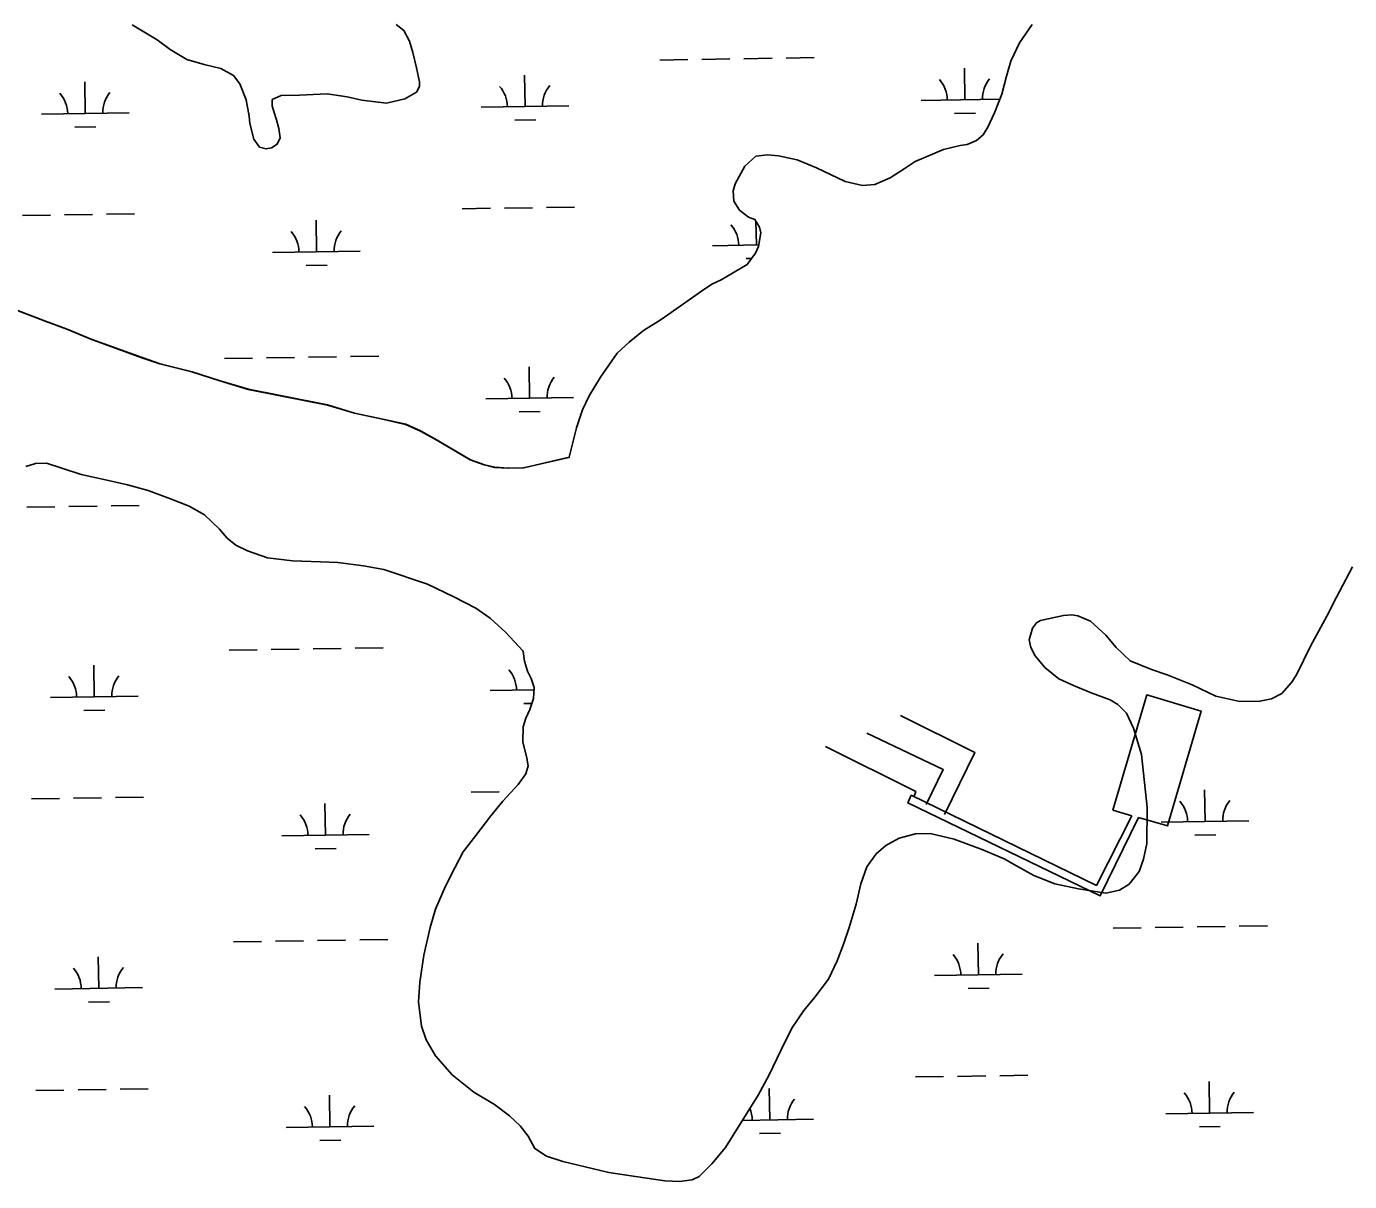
# Model space of a CAD drawing. Extents: x 3823584 to 3861785, y 301729 to 327625.
# Drawn here: x 3844182 to 3845691, y 310924 to 312242 of the extents above; entities that cross this region are included whole.
import ezdxf

# ---------------------------------------------------------------- set-up
doc = ezdxf.new("R2010")
doc.units = 0
for name, color, linetype in [('V-CHAN-DOCK', 7, 'Continuous'), ('V-TOPO-SHOR', 7, 'Continuous'), ('V-UTIL-LINE', 7, 'Continuous'), ('V-WETL-SWMP', 7, 'Continuous')]:
    doc.layers.add(name, color=color, linetype=linetype)

msp = doc.modelspace()

# ---------------------------------------------------------------- linework, layer by layer
at = {"layer": 'V-CHAN-DOCK'}
msp.add_line((3845443, 311341.6), (3845421.2, 311347.8), dxfattribs=at)
for points in [[(3845421.2, 311347.8), (3845459.9, 311479.3), (3845522, 311461), (3845483.5, 311330), (3845450.6, 311339.4)], [(3845450.6, 311339.4), (3845407, 311250.3), (3845187.4, 311356.2), (3845191.3, 311364.9), (3845402.6, 311262), (3845443, 311341.6)]]:
    msp.add_lwpolyline(points, dxfattribs=at)
at = {"layer": 'V-TOPO-SHOR'}
for p in [(3844800.7, 311750.3), (3844801.1, 311750.2)]:
    msp.add_line(p, (3844801.1, 311750.4), dxfattribs=at)
for points in [[(3844302.1, 312243.6), (3844330.7, 312226.5), (3844345.6, 312215.4), (3844364.8, 312204.2), (3844384.3, 312198.5), (3844403.4, 312193.9), (3844418, 312185.7), (3844425.1, 312176.2), (3844432.4, 312158.1), (3844435.6, 312139.6), (3844436.4, 312131.2), (3844441, 312113.3), (3844447.7, 312104.1), (3844455, 312102.1), (3844461.3, 312103.3), (3844467.8, 312107.3), (3844471.1, 312114.8), (3844469.5, 312125.4), (3844467.1, 312135.2), (3844463.8, 312144.8), (3844462, 312151.3), (3844462.2, 312158.4), (3844472.2, 312162.8), (3844493.2, 312163.2), (3844524.7, 312164.9), (3844547.6, 312161.4), (3844564.5, 312157.5), (3844592.5, 312154.3), (3844613.3, 312159.3), (3844626.7, 312166.6), (3844630, 312173.1), (3844630, 312178.6), (3844626.6, 312194.7), (3844622.6, 312212.2), (3844618.8, 312224.8), (3844612.3, 312237), (3844603.4, 312244.1)], [(3845004.2, 311970.4), (3845013.7, 311983.1), (3845016.8, 311990.8), (3845019.8, 312006.2), (3845018.2, 312012.8), (3845012.8, 312021.6), (3845005.7, 312024.2), (3844995.4, 312032.3), (3844988.8, 312042.3), (3844988.2, 312054.2), (3844990.5, 312062.3), (3845001.3, 312082.5), (3845013.8, 312093.7), (3845027.2, 312095.5), (3845039.7, 312094.3), (3845060.9, 312089.8), (3845083, 312080.4), (3845115.9, 312064.9), (3845135.7, 312060.2), (3845149.6, 312061.6), (3845167.2, 312069), (3845183, 312079.5), (3845195.6, 312087.7), (3845228.2, 312101.4), (3845247.2, 312105.8), (3845254.9, 312107.2), (3845265.8, 312111.6), (3845273.3, 312118.2), (3845278.8, 312126.9), (3845286.4, 312143.3), (3845294.5, 312164.5), (3845300, 312185.1), (3845304.7, 312202), (3845314.9, 312223.2), (3845329.1, 312244)], [(3844801.1, 311750.4), (3844809.3, 311784), (3844816.2, 311804.6), (3844823.7, 311820.3), (3844836.7, 311841.9), (3844855.8, 311869), (3844869.4, 311881.7), (3844885.6, 311894.8), (3844905.9, 311907.6), (3844931.2, 311925.3), (3844952.1, 311940), (3844963.9, 311947.7), (3844974.4, 311952.9), (3845004.2, 311970.4)], [(3844165.2, 311920), (3844203.1, 311905.7), (3844227.6, 311896.3), (3844255, 311885), (3844313.5, 311863.9), (3844333.8, 311857), (3844370.3, 311847.7), (3844402.5, 311837.5), (3844434.6, 311827.8), (3844471.3, 311820.6), (3844525, 311809.9), (3844555.8, 311800.7), (3844587.9, 311793.7), (3844614.2, 311787.9), (3844630.7, 311780.4), (3844647.3, 311771.4), (3844662.9, 311762.2), (3844687.8, 311747.5), (3844704, 311741.8), (3844715.6, 311738.9), (3844731.4, 311738), (3844748.8, 311738.2), (3844800.7, 311750.3)], [(3844748.2, 311529.8), (3844728.8, 311550.7), (3844710.6, 311566.8), (3844694.6, 311578.4), (3844669.5, 311591.1), (3844639.1, 311605.8), (3844589.6, 311622.4), (3844566.1, 311626.7), (3844536.9, 311630.3), (3844517.2, 311631.1), (3844485.4, 311632.3), (3844456.8, 311635.8), (3844433.8, 311643.6), (3844420.7, 311650.3), (3844410.6, 311658.3), (3844402.1, 311668.4), (3844384.7, 311684.9), (3844367.4, 311694.5), (3844346, 311702.9), (3844320.4, 311712.5), (3844297.1, 311718.9), (3844272, 311724.6), (3844244.2, 311730.8), (3844221.9, 311738), (3844204.4, 311743.7), (3844192.1, 311743.1), (3844181.1, 311739.7)], [(3845694.7, 311625.6), (3845676, 311590), (3845665.4, 311569.3), (3845646.7, 311534.9), (3845631, 311502.2), (3845625.1, 311493.5), (3845614.1, 311480.8), (3845602.4, 311475), (3845589, 311472.2), (3845566.2, 311471.7), (3845538.9, 311478), (3845511.9, 311490.9), (3845483.4, 311502.3), (3845465.2, 311508.2), (3845441.2, 311518.2), (3845425, 311533.4), (3845413.2, 311547.6), (3845395.8, 311563.4), (3845381.5, 311569.5), (3845374.4, 311570.7), (3845364.9, 311570), (3845338.8, 311564.2), (3845334.3, 311561.4), (3845329.5, 311555.5), (3845325.8, 311542), (3845327.8, 311533.3), (3845332.6, 311524), (3845343.5, 311510.8), (3845359.6, 311497.8), (3845376.4, 311489.9), (3845396.4, 311481.9), (3845418.4, 311473.8), (3845427.1, 311468.5)], [(3845427.1, 311468.5), (3845436.7, 311458.7), (3845444.8, 311441.3), (3845453.8, 311411.4), (3845460.3, 311351.1), (3845459.9, 311310), (3845456.3, 311291.9), (3845451.4, 311278.1), (3845439.8, 311263.4), (3845428.9, 311256.5), (3845413.1, 311253.4), (3845382.1, 311258.1), (3845355.1, 311263.7), (3845331, 311273.4), (3845311.3, 311284.4), (3845297.3, 311292.5), (3845270.9, 311303.3), (3845256.5, 311308.8), (3845240.2, 311315), (3845212.7, 311321.3), (3845196.1, 311320.8), (3845177.3, 311316), (3845162.1, 311307.7), (3845151.1, 311298), (3845140.6, 311283.1), (3845133.8, 311263.7), (3845128.3, 311240.7), (3845120.6, 311214.2), (3845114, 311195.2), (3845106.9, 311176), (3845096.7, 311155), (3845081.3, 311134.5), (3845068.7, 311119.5), (3845055.1, 311099.2), (3845042.9, 311074.7), (3845028.8, 311045.4), (3845016.4, 311023), (3844979.3, 310963.1), (3844963.8, 310944.7), (3844949.4, 310930.2), (3844941.3, 310926.4), (3844926.8, 310924.4), (3844910, 310925.1), (3844876.8, 310930.2), (3844846.1, 310934.8), (3844793.6, 310947.3), (3844775, 310953.2), (3844761.9, 310961.9), (3844754, 310976.1), (3844745, 310987.9), (3844732.9, 310999.2), (3844715.7, 311012.2), (3844692.1, 311026.3), (3844667.3, 311045.9), (3844648.4, 311067.8), (3844637.9, 311085.9), (3844632.5, 311101.4), (3844629.1, 311129.2), (3844630.6, 311151.6), (3844635.2, 311182.7), (3844642.5, 311214), (3844648.5, 311234.9), (3844659.9, 311261.3), (3844670.6, 311282.3), (3844679.8, 311300.5), (3844694.4, 311319), (3844711.5, 311341.4), (3844725.1, 311358.2), (3844742.7, 311377.1), (3844751.5, 311389.4), (3844754.1, 311398.3), (3844752.7, 311407.4), (3844747.9, 311425.8), (3844748.4, 311442.8), (3844751.6, 311452.7), (3844755.9, 311462.6), (3844760.4, 311475.1), (3844760.9, 311487.7), (3844757.6, 311498.2), (3844753.4, 311506.5), (3844750, 311517.8), (3844748.3, 311528.8), (3844748.2, 311529.8)]]:
    msp.add_lwpolyline(points, dxfattribs=at)
at = {"layer": 'V-UTIL-LINE'}
for points in [[(3845229.2, 311343.1), (3845263.7, 311413.8), (3845178.8, 311455.8)], [(3845208.3, 311354.5), (3845227.5, 311394.4), (3845140.6, 311435.6)], [(3845194.1, 311362.8), (3845196.4, 311369.1), (3845093.3, 311420.4)]]:
    msp.add_lwpolyline(points, dxfattribs=at)
at = {"layer": 'V-WETL-SWMP'}
for p, q in [((3844904.4, 312203.4), (3844936.4, 312203.9)), ((3844952.4, 312204.2), (3844984.4, 312204.7)), ((3845000.4, 312204.9), (3845032.4, 312205.4)), ((3845048.4, 312205.7), (3845080.3, 312206.2)), ((3845252.4, 312158.1), (3845251.9, 312194.1)), ((3844248.7, 312142.6), (3844248.2, 312178.6)), ((3844750.6, 312150.3), (3844750, 312186.3)), ((3845202.4, 312157.3), (3845292.3, 312158.7)), ((3844198.7, 312141.8), (3844298.7, 312143.4)), ((3844700.6, 312149.6), (3844800.6, 312151.1)), ((3845240.7, 312142.4), (3845264.7, 312142.8)), ((3844237, 312127), (3844261, 312127.3)), ((3844738.8, 312134.7), (3844762.8, 312135.1)), ((3844177.1, 312026), (3844209.1, 312026.5)), ((3844225.1, 312026.8), (3844257.1, 312027.3)), ((3844273.1, 312027.5), (3844305.1, 312028)), ((3844679, 312033.8), (3844711, 312034.3)), ((3844727, 312034.5), (3844758.9, 312035)), ((3844774.9, 312035.3), (3844806.9, 312035.7)), ((3844512.6, 311984.8), (3844512.1, 312020.8)), ((3845014.5, 311992.5), (3845014.1, 312019.5)), ((3844964.5, 311991.7), (3845017.2, 311992.6)), ((3844462.6, 311984), (3844562.6, 311985.5)), ((3845002.7, 311976.9), (3845009.2, 311977)), ((3844500.9, 311969.2), (3844524.9, 311969.5)), ((3844407.6, 311863.1), (3844439.6, 311863.6)), ((3844455.6, 311863.8), (3844487.6, 311864.3)), ((3844503.6, 311864.5), (3844535.6, 311865)), ((3844551.6, 311865.3), (3844583.6, 311865.8)), ((3844755.7, 311817.7), (3844755.1, 311853.7)), ((3844705.7, 311816.9), (3844805.7, 311818.5)), ((3844743.9, 311802.1), (3844767.9, 311802.4)), ((3844181.1, 311739.7), (3844192.1, 311743.1)), ((3844192.1, 311743.1), (3844204.4, 311743.7)), ((3844204.4, 311743.7), (3844221.9, 311738)), ((3844221.9, 311738), (3844244.2, 311730.8)), ((3844244.2, 311730.8), (3844272, 311724.6)), ((3844272, 311724.6), (3844297.1, 311718.9)), ((3844297.1, 311718.9), (3844320.4, 311712.5)), ((3844320.4, 311712.5), (3844346, 311702.9)), ((3844182.2, 311693.4), (3844214.2, 311693.9)), ((3844230.2, 311694.1), (3844262.2, 311694.6)), ((3844278.2, 311694.9), (3844310.2, 311695.4)), ((3844346, 311702.9), (3844367.4, 311694.5)), ((3844367.4, 311694.5), (3844384.7, 311684.9)), ((3844384.7, 311684.9), (3844402.1, 311668.4)), ((3844402.1, 311668.4), (3844410.6, 311658.3)), ((3844410.6, 311658.3), (3844420.7, 311650.3)), ((3844420.7, 311650.3), (3844433.8, 311643.6)), ((3844433.8, 311643.6), (3844456.8, 311635.8)), ((3844456.8, 311635.8), (3844485.4, 311632.3)), ((3844485.4, 311632.3), (3844517.2, 311631.1)), ((3844517.2, 311631.1), (3844536.9, 311630.3)), ((3844536.9, 311630.3), (3844566.1, 311626.7)), ((3844566.1, 311626.7), (3844589.6, 311622.4)), ((3844589.6, 311622.4), (3844639.1, 311605.8)), ((3845676, 311590), (3845694.7, 311625.6)), ((3844639.1, 311605.8), (3844669.5, 311591.1)), ((3844669.5, 311591.1), (3844694.6, 311578.4)), ((3845665.4, 311569.3), (3845676, 311590)), ((3844694.6, 311578.4), (3844710.6, 311566.8)), ((3845338.8, 311564.2), (3845364.9, 311570)), ((3845364.9, 311570), (3845374.4, 311570.7)), ((3845374.4, 311570.7), (3845381.5, 311569.5)), ((3845381.5, 311569.5), (3845395.8, 311563.4)), ((3845646.7, 311534.9), (3845665.4, 311569.3)), ((3844710.6, 311566.8), (3844728.8, 311550.7)), ((3845325.8, 311542), (3845329.5, 311555.5)), ((3845329.5, 311555.5), (3845334.3, 311561.4)), ((3845334.3, 311561.4), (3845338.8, 311564.2)), ((3845395.8, 311563.4), (3845413.2, 311547.6)), ((3844728.8, 311550.7), (3844748.2, 311529.8)), ((3845327.8, 311533.3), (3845325.8, 311542)), ((3845413.2, 311547.6), (3845425, 311533.4)), ((3844412.8, 311530.4), (3844444.8, 311530.9)), ((3844460.8, 311531.2), (3844492.8, 311531.7)), ((3844508.8, 311531.9), (3844540.8, 311532.4)), ((3844556.8, 311532.7), (3844588.8, 311533.1)), ((3844748.2, 311529.8), (3844748.3, 311528.8)), ((3844748.3, 311528.8), (3844750, 311517.8)), ((3845332.6, 311524), (3845327.8, 311533.3)), ((3845343.5, 311510.8), (3845332.6, 311524)), ((3845425, 311533.4), (3845441.2, 311518.2)), ((3845631, 311502.2), (3845646.7, 311534.9)), ((3844259, 311477.3), (3844258.4, 311513.3)), ((3844750, 311517.8), (3844753.4, 311506.5)), ((3845359.6, 311497.8), (3845343.5, 311510.8)), ((3845441.2, 311518.2), (3845465.2, 311508.2)), ((3845465.2, 311508.2), (3845483.4, 311502.3)), ((3844753.4, 311506.5), (3844757.6, 311498.2)), ((3844757.6, 311498.2), (3844760.9, 311487.7)), ((3845376.4, 311489.9), (3845359.6, 311497.8)), ((3845483.4, 311502.3), (3845511.9, 311490.9)), ((3845614.1, 311480.8), (3845625.1, 311493.5)), ((3845625.1, 311493.5), (3845631, 311502.2)), ((3844209, 311476.5), (3844309, 311478.1)), ((3844710.8, 311484.3), (3844760.8, 311485.1)), ((3844760.9, 311487.7), (3844760.4, 311475.1)), ((3844760.8, 311485.1), (3844760.8, 311488.2)), ((3845396.4, 311481.9), (3845376.4, 311489.9)), ((3845418.4, 311473.8), (3845396.4, 311481.9)), ((3845511.9, 311490.9), (3845538.9, 311478)), ((3845538.9, 311478), (3845566.2, 311471.7)), ((3845602.4, 311475), (3845614.1, 311480.8)), ((3844749.1, 311469.4), (3844758.4, 311469.6)), ((3844755.9, 311462.6), (3844751.6, 311452.7)), ((3844760.4, 311475.1), (3844755.9, 311462.6)), ((3845427.1, 311468.5), (3845418.4, 311473.8)), ((3845436.7, 311458.7), (3845427.1, 311468.5)), ((3845566.2, 311471.7), (3845589, 311472.2)), ((3845589, 311472.2), (3845602.4, 311475)), ((3844247.2, 311461.7), (3844271.2, 311462.1)), ((3844751.6, 311452.7), (3844748.4, 311442.8)), ((3845444.8, 311441.3), (3845436.7, 311458.7)), ((3844748.4, 311442.8), (3844747.9, 311425.8)), ((3845453.8, 311411.4), (3845444.8, 311441.3)), ((3844747.9, 311425.8), (3844752.7, 311407.4)), ((3844752.7, 311407.4), (3844754.1, 311398.3)), ((3845460.3, 311351.1), (3845453.8, 311411.4)), ((3844751.5, 311389.4), (3844742.7, 311377.1)), ((3844754.1, 311398.3), (3844751.5, 311389.4)), ((3844742.7, 311377.1), (3844725.1, 311358.2)), ((3844187.4, 311360.8), (3844219.4, 311361.3)), ((3844235.4, 311361.5), (3844267.4, 311362)), ((3844283.4, 311362.2), (3844315.4, 311362.7)), ((3844689.2, 311368.5), (3844721.2, 311369)), ((3844725.1, 311358.2), (3844711.5, 311341.4)), ((3845526.6, 311335), (3845526, 311371)), ((3844522.9, 311319.5), (3844522.3, 311355.5)), ((3845459.9, 311310), (3845460.3, 311351.1)), ((3844711.5, 311341.4), (3844694.4, 311319)), ((3845476.6, 311334.2), (3845576.6, 311335.7)), ((3844472.9, 311318.7), (3844572.9, 311320.3)), ((3844694.4, 311319), (3844679.8, 311300.5)), ((3845162.1, 311307.7), (3845177.3, 311316)), ((3845177.3, 311316), (3845196.1, 311320.8)), ((3845196.1, 311320.8), (3845212.7, 311321.3)), ((3845212.7, 311321.3), (3845240.2, 311315)), ((3845240.2, 311315), (3845256.5, 311308.8)), ((3845514.8, 311319.4), (3845538.8, 311319.7)), ((3844511.1, 311303.9), (3844535.1, 311304.3)), ((3844679.8, 311300.5), (3844670.6, 311282.3)), ((3845140.6, 311283.1), (3845151.1, 311298)), ((3845151.1, 311298), (3845162.1, 311307.7)), ((3845256.5, 311308.8), (3845270.9, 311303.3)), ((3845270.9, 311303.3), (3845297.3, 311292.5)), ((3845456.3, 311291.9), (3845459.9, 311310)), ((3844670.6, 311282.3), (3844659.9, 311261.3)), ((3845133.8, 311263.7), (3845140.6, 311283.1)), ((3845297.3, 311292.5), (3845311.3, 311284.4)), ((3845311.3, 311284.4), (3845331, 311273.4)), ((3845451.4, 311278.1), (3845456.3, 311291.9)), ((3845331, 311273.4), (3845355.1, 311263.8)), ((3845439.8, 311263.4), (3845451.4, 311278.1)), ((3844659.9, 311261.3), (3844648.5, 311234.9)), ((3845128.3, 311240.7), (3845133.8, 311263.7)), ((3845355.1, 311263.8), (3845382.1, 311258.1)), ((3845382.1, 311258.1), (3845413.1, 311253.4)), ((3845413.1, 311253.4), (3845428.9, 311256.5)), ((3845428.9, 311256.5), (3845439.8, 311263.4)), ((3845120.6, 311214.2), (3845128.3, 311240.7)), ((3844648.5, 311234.9), (3844642.5, 311214)), ((3844642.5, 311214), (3844635.2, 311182.7)), ((3845114, 311195.2), (3845120.6, 311214.2)), ((3845421.6, 311213.3), (3845453.6, 311213.8)), ((3845469.6, 311214), (3845501.6, 311214.5)), ((3845517.6, 311214.8), (3845549.6, 311215.2)), ((3845565.6, 311215.5), (3845597.6, 311216)), ((3844417.9, 311197.8), (3844449.9, 311198.3)), ((3844465.9, 311198.5), (3844497.9, 311199)), ((3844513.9, 311199.3), (3844545.9, 311199.8)), ((3844561.9, 311200), (3844593.9, 311200.5)), ((3845106.9, 311176), (3845114, 311195.2)), ((3845267.8, 311160.2), (3845267.3, 311196.2)), ((3844264.1, 311144.7), (3844263.6, 311180.7)), ((3844635.2, 311182.7), (3844630.6, 311151.6)), ((3845096.7, 311155), (3845106.9, 311176)), ((3845217.8, 311159.4), (3845317.8, 311160.9)), ((3844214.1, 311143.9), (3844314.1, 311145.5)), ((3844630.6, 311151.6), (3844629.1, 311129.2)), ((3845081.3, 311134.5), (3845096.7, 311155)), ((3845068.7, 311119.5), (3845081.3, 311134.5)), ((3845256.1, 311144.5), (3845280, 311144.9)), ((3844252.4, 311129.1), (3844276.4, 311129.4)), ((3844629.1, 311129.2), (3844632.5, 311101.4)), ((3845055.1, 311099.2), (3845068.7, 311119.5)), ((3844632.5, 311101.4), (3844637.9, 311085.9)), ((3844637.9, 311085.9), (3844648.4, 311067.8)), ((3845042.9, 311074.7), (3845055.1, 311099.2)), ((3845028.8, 311045.4), (3845042.9, 311074.7)), ((3844648.4, 311067.8), (3844667.3, 311045.9)), ((3844667.3, 311045.9), (3844692.1, 311026.3)), ((3845016.4, 311023), (3845028.8, 311045.4)), ((3845196.2, 311043.6), (3845228.2, 311044.1)), ((3845244.2, 311044.3), (3845276.2, 311044.8)), ((3845292.2, 311045.1), (3845324.2, 311045.6)), ((3844192.5, 311028.1), (3844224.5, 311028.6)), ((3844240.5, 311028.9), (3844272.5, 311029.4)), ((3844288.5, 311029.6), (3844320.5, 311030.1)), ((3844692.1, 311026.3), (3844715.7, 311012.2)), ((3845029.9, 310994.6), (3845029.3, 311030.6)), ((3845531.7, 311002.3), (3845531.2, 311038.3)), ((3844528, 310986.9), (3844527.5, 311022.9)), ((3844715.7, 311012.2), (3844732.9, 310999.2)), ((3844979.3, 310963.1), (3845016.4, 311023)), ((3844732.9, 310999.2), (3844745, 310987.9)), ((3844998.5, 310994.1), (3845079.9, 310995.4)), ((3845481.7, 311001.6), (3845581.7, 311003.1)), ((3844478, 310986.1), (3844578, 310987.6)), ((3844745, 310987.9), (3844754, 310976.1)), ((3845520, 310986.7), (3845543.9, 310987.1)), ((3844516.3, 310971.3), (3844540.3, 310971.6)), ((3844754, 310976.1), (3844761.9, 310961.9)), ((3845018.1, 310979), (3845042.1, 310979.4)), ((3844761.9, 310961.9), (3844775, 310953.2)), ((3844775, 310953.2), (3844793.6, 310947.3)), ((3844963.8, 310944.7), (3844979.3, 310963.1)), ((3844793.6, 310947.3), (3844846.1, 310934.8)), ((3844846.1, 310934.8), (3844876.8, 310930.2)), ((3844949.4, 310930.2), (3844963.8, 310944.7)), ((3844876.8, 310930.2), (3844910, 310925.1)), ((3844910, 310925.1), (3844926.8, 310924.4)), ((3844926.8, 310924.4), (3844941.3, 310926.4)), ((3844941.3, 310926.4), (3844949.4, 310930.2))]:
    msp.add_line(p, q, dxfattribs=at)
for points in [[(3844302.1, 312243.6), (3844330.7, 312226.5), (3844345.6, 312215.4), (3844364.8, 312204.2), (3844384.3, 312198.5), (3844403.4, 312193.9), (3844418, 312185.7), (3844425.1, 312176.2), (3844432.4, 312158.1), (3844435.6, 312139.6), (3844436.4, 312131.2), (3844441, 312113.3), (3844447.7, 312104.1), (3844455, 312102.1), (3844461.3, 312103.3), (3844467.8, 312107.3), (3844471.1, 312114.8), (3844469.5, 312125.4), (3844467.1, 312135.2), (3844463.8, 312144.8), (3844462, 312151.3), (3844462.2, 312158.4), (3844472.2, 312162.8), (3844493.2, 312163.2), (3844524.7, 312164.9), (3844547.6, 312161.4), (3844564.5, 312157.5), (3844592.5, 312154.3), (3844613.3, 312159.3), (3844626.7, 312166.6), (3844630, 312173.1), (3844630, 312178.6), (3844626.6, 312194.7), (3844622.6, 312212.2), (3844618.8, 312224.8), (3844612.3, 312237), (3844603.4, 312244.1)], [(3845329.1, 312244), (3845314.9, 312223.2), (3845304.7, 312202), (3845300, 312185.1), (3845294.5, 312164.5), (3845286.4, 312143.3), (3845278.8, 312126.9), (3845273.3, 312118.2), (3845265.8, 312111.6), (3845254.9, 312107.2), (3845247.2, 312105.8), (3845228.2, 312101.4), (3845195.6, 312087.7), (3845183, 312079.5), (3845167.2, 312069), (3845149.6, 312061.6), (3845135.7, 312060.2), (3845115.9, 312064.9), (3845083, 312080.4), (3845060.9, 312089.8), (3845039.7, 312094.3), (3845027.2, 312095.5), (3845013.8, 312093.7), (3845001.3, 312082.5), (3844990.5, 312062.3), (3844988.2, 312054.2), (3844988.8, 312042.3), (3844995.4, 312032.3), (3845005.7, 312024.2), (3845012.8, 312021.6), (3845018.2, 312012.8), (3845019.8, 312006.2), (3845016.8, 311990.8), (3845013.7, 311983.1), (3845004.2, 311970.4), (3844974.4, 311952.9), (3844963.9, 311947.7), (3844952.1, 311940)], [(3844952.1, 311940), (3844931.2, 311925.3), (3844905.9, 311907.6), (3844885.6, 311894.8), (3844869.4, 311881.7), (3844855.8, 311869), (3844836.7, 311841.9), (3844823.7, 311820.3), (3844816.2, 311804.6), (3844809.3, 311784), (3844801.1, 311750.4), (3844749.1, 311738.3), (3844731.8, 311738), (3844716, 311739), (3844704.4, 311741.9), (3844688.2, 311747.6), (3844663.3, 311762.3), (3844647.7, 311771.5), (3844631.1, 311780.5), (3844614.5, 311788), (3844588.3, 311793.8), (3844556.1, 311800.8), (3844525.3, 311810), (3844471.7, 311820.7), (3844435, 311827.9), (3844402.8, 311837.6), (3844370.7, 311847.8), (3844334.2, 311857.1), (3844313.8, 311864), (3844255.4, 311885.1), (3844228, 311896.4), (3844203.5, 311905.8), (3844165.6, 311920.1)]]:
    msp.add_lwpolyline(points, dxfattribs=at)
for centre, start, end in [((3844695.3, 312149.9), 0.1115, 41.6552), ((3844805.8, 312151.7), 140.1115, 181.6552), ((3845197.2, 312157.7), 0.1115, 41.6552), ((3845307.7, 312159.4), 140.1115, 181.6552), ((3844193.5, 312142.2), 0.1115, 41.6552), ((3844304, 312143.9), 140.1115, 181.6552), ((3844457.4, 311984.4), 0.1115, 41.6552), ((3844567.9, 311986.1), 140.1115, 181.6552), ((3844959.2, 311992.1), 0.1115, 41.6552), ((3844700.5, 311817.3), 0.1115, 41.6552), ((3844810.9, 311819), 140.1115, 181.6552), ((3844705.6, 311484.7), 0.1115, 41.6552), ((3844203.7, 311476.9), 0.1115, 41.6552), ((3844314.2, 311478.6), 140.1115, 181.6552), ((3845471.3, 311334.6), 0.1115, 41.6552), ((3845581.8, 311336.3), 140.1115, 181.6552), ((3844467.6, 311319.1), 0.1115, 41.6552), ((3844578.1, 311320.8), 140.1115, 181.6552), ((3845212.6, 311159.8), 0.1115, 41.6552), ((3845323, 311161.5), 140.1115, 181.6552), ((3844208.9, 311144.3), 0.1115, 41.6552), ((3844319.3, 311146), 140.1115, 181.6552), ((3845476.5, 311002), 0.1115, 41.6552), ((3845586.9, 311003.7), 140.1115, 181.6552), ((3844472.8, 310986.5), 0.1115, 41.6552), ((3844583.2, 310988.2), 140.1115, 181.6552), ((3845085.1, 310995.9), 140.1115, 181.6552), ((3844974.6, 310994.2), 0.1115, 22.9324)]:
    msp.add_arc(centre, 35.2, start, end, dxfattribs=at)

doc.saveas('drawing.dxf')
